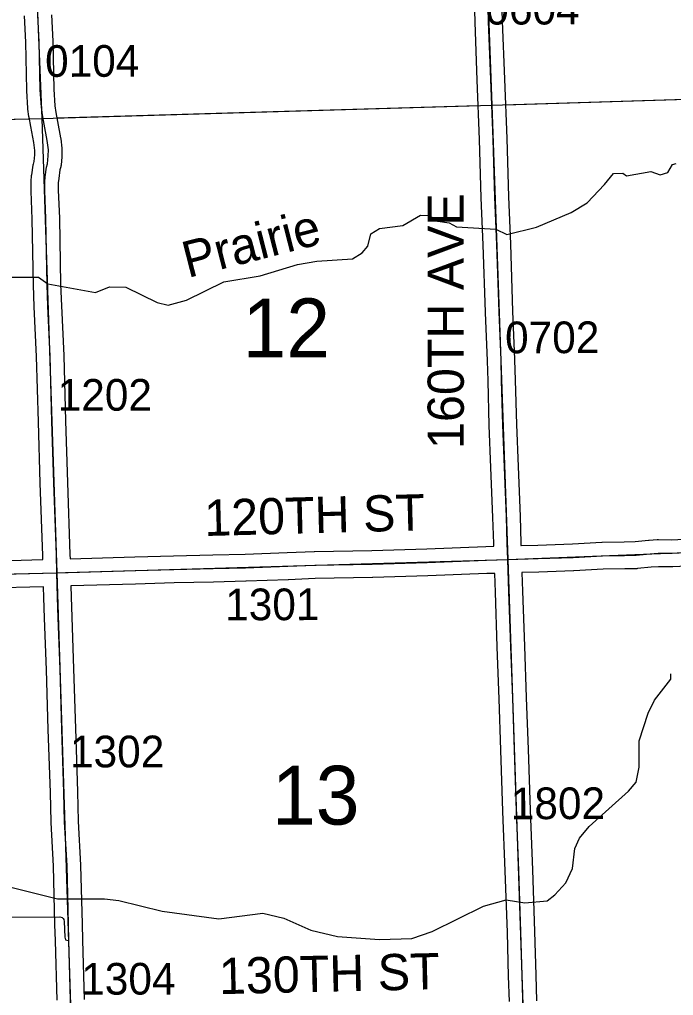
# Model space of a CAD drawing. Extents: x 128.7 to 185.5, y -21.4 to 12.6.
# Drawn here: x 138.769 to 140.213, y 1.519 to 3.675 of the extents above; entities that cross this region are included whole.
import ezdxf

# ---------------------------------------------------------------- set-up
doc = ezdxf.new("R2010")
doc.units = 0
for name, color, linetype in [('tdCoHydroRiver', 7, 'Continuous'), ('tdCoHydroTxtLg', 7, 'Continuous'), ('tdCoSecRdNmbr', 7, 'Continuous'), ('tdCoSecRdTxt', 7, 'Continuous'), ('tdCoSecRteBand', 7, 'Continuous'), ('tdCoSecRteCL', 7, 'Continuous'), ('tdCoSectLine', 7, 'Continuous'), ('tdCoSectLinePart', 7, 'Continuous'), ('tdCoSectNmbr', 7, 'Continuous'), ('tdCoSurfGravel', 7, 'Continuous'), ('tdCoSurfLNO', 7, 'Continuous'), ('tdCoTwpBndryShd', 7, 'Continuous')]:
    doc.layers.add(name, color=color, linetype=linetype)

msp = doc.modelspace()

# ---------------------------------------------------------------- linework, layer by layer
at = {"layer": 'tdCoHydroRiver'}
for points in [[(138.7067, 3.1063), (138.8109, 3.1064), (138.8319, 3.0913), (138.9366, 3.0725), (138.9678, 3.0845), (139.0042, 3.084), (139.0731, 3.0499), (139.097, 3.0443), (139.1377, 3.055), (139.2201, 3.0955), (139.3002, 3.109), (139.3831, 3.1337), (139.4255, 3.1413), (139.5042, 3.1469), (139.5259, 3.1602), (139.5381, 3.1748), (139.5451, 3.2019), (139.5637, 3.2135), (139.6156, 3.2199), (139.6544, 3.2432), (139.6733, 3.2422), (139.6927, 3.2301), (139.718, 3.2262), (139.7341, 3.2172), (139.8211, 3.212), (139.8451, 3.2002), (139.9109, 3.2164), (139.9873, 3.2488), (140.0229, 3.2704), (140.0611, 3.3111), (140.0809, 3.3353), (140.1014, 3.336), (140.1095, 3.3299), (140.1628, 3.3395), (140.1836, 3.3322), (140.2008, 3.3375), (140.2113, 3.3552), (140.2191, 3.357)], [(138.7352, 1.7619), (138.8529, 1.7324), (138.957, 1.7325), (138.9887, 1.7288), (139.0841, 1.705), (139.2093, 1.6884), (139.3067, 1.7009), (139.3529, 1.6897), (139.4121, 1.6631), (139.4709, 1.6492), (139.5642, 1.6427), (139.6351, 1.6449), (139.6804, 1.6605), (139.7939, 1.7161), (139.8439, 1.7303), (139.8851, 1.7237), (139.9339, 1.7284), (139.9509, 1.7416), (139.9753, 1.7676), (139.9901, 1.7996), (139.995, 1.8439), (140.0053, 1.8663), (140.0266, 1.8922), (140.1141, 1.9707), (140.1309, 1.9902), (140.1377, 2.0235), (140.1375, 2.0819), (140.1576, 2.1425), (140.1709, 2.1713), (140.2074, 2.2182), (140.207, 2.2293)]]:
    msp.add_lwpolyline(points, dxfattribs=at)
at = {"layer": 'tdCoSecRteBand'}
for points in [[(138.8807, 2.4838), (139.0235, 2.4879), (139.1091, 2.4904), (139.1092, 2.4904), (139.1093, 2.4904), (139.1958, 2.4923), (139.2674, 2.4941), (139.3603, 2.4975), (139.4199, 2.5), (139.4203, 2.5), (139.4207, 2.5), (139.5472, 2.5022), (139.6685, 2.5059), (139.7988, 2.5111), (139.799, 2.5111), (139.7991, 2.5111), (139.8164, 2.5116), (139.8162, 2.5173), (139.8162, 2.5174), (139.8162, 2.5175), (139.8145, 2.5753), (139.81, 2.6853), (139.81, 2.6853), (139.81, 2.6853), (139.8063, 2.7783), (139.8063, 2.7785), (139.8063, 2.7787), (139.8036, 2.8768), (139.8036, 2.8768), (139.8036, 2.8768), (139.8024, 2.9215), (139.7979, 3.0283), (139.7979, 3.0284), (139.7979, 3.0286), (139.793, 3.1772), (139.7888, 3.2814), (139.7888, 3.2815), (139.7888, 3.2817), (139.7849, 3.4103), (139.7799, 3.5414), (139.775, 3.6696), (139.775, 3.6697), (139.775, 3.6699), (139.7715, 3.7894)], [(139.8315, 3.7912), (139.835, 3.6718), (139.8399, 3.5437), (139.8399, 3.5436), (139.8399, 3.5436), (139.8448, 3.4124), (139.8448, 3.4123), (139.8448, 3.4122), (139.8488, 3.2836), (139.853, 3.1795), (139.853, 3.1794), (139.853, 3.1793), (139.8579, 3.0307), (139.8623, 2.9238), (139.8623, 2.9236), (139.8623, 2.9234), (139.8636, 2.8785), (139.8663, 2.7805), (139.87, 2.6877), (139.8744, 2.5775), (139.8744, 2.5774), (139.8744, 2.5772), (139.8762, 2.5193), (139.8764, 2.5132)], [(138.7001, 2.4788), (138.8207, 2.4821), (138.8204, 2.4914), (138.815, 2.6507), (138.815, 2.6507), (138.815, 2.6508), (138.8108, 2.7866), (138.8108, 2.7867), (138.8108, 2.7867), (138.8069, 2.9307), (138.8017, 3.0404), (138.8017, 3.0406), (138.8017, 3.0407), (138.8, 3.0888), (138.8, 3.0891), (138.8, 3.0893), (138.7972, 3.2343), (138.7948, 3.2964), (138.7948, 3.297), (138.7948, 3.2975), (138.7948, 3.3158), (138.7948, 3.317), (138.7949, 3.3182), (138.7959, 3.3303), (138.7959, 3.3314), (138.7961, 3.3324), (138.7993, 3.3534), (138.7995, 3.3548), (138.7999, 3.3561), (138.8013, 3.3618), (138.8027, 3.3762), (138.8029, 3.386), (138.8008, 3.4034), (138.7941, 3.4387), (138.7901, 3.4594), (138.79, 3.4602), (138.7899, 3.461), (138.7876, 3.4775), (138.7875, 3.4786), (138.7874, 3.4796), (138.785, 3.5181), (138.7849, 3.5187), (138.7849, 3.5194), (138.7827, 3.6252), (138.7798, 3.6832)], [(138.8398, 3.6857), (138.8426, 3.6278), (138.8427, 3.6273), (138.8427, 3.6269), (138.8449, 3.5213), (138.8472, 3.4845), (138.8492, 3.4698), (138.853, 3.4499), (138.8599, 3.4136), (138.8601, 3.4126), (138.8602, 3.4116), (138.8627, 3.3911), (138.8629, 3.3891), (138.8629, 3.387), (138.8627, 3.3739), (138.8626, 3.3727), (138.8625, 3.3716), (138.8608, 3.3538), (138.8606, 3.3516), (138.86, 3.3495), (138.8584, 3.3429), (138.8556, 3.3244), (138.8548, 3.3146), (138.8548, 3.2981), (138.8572, 3.2363), (138.8572, 3.236), (138.8572, 3.2357), (138.8599, 3.0907), (138.8616, 3.0431), (138.8668, 2.9332), (138.8668, 2.9329), (138.8668, 2.9326), (138.8708, 2.7884), (138.875, 2.6527), (138.8804, 2.4934), (138.8804, 2.4933), (138.8804, 2.4932), (138.8807, 2.4838)], [(139.8764, 2.5132), (139.8766, 2.5132), (139.9137, 2.5143), (139.99, 2.517), (140.0547, 2.5207), (140.0554, 2.5207), (140.056, 2.5207), (140.1045, 2.5214), (140.1286, 2.5219), (140.1581, 2.525), (140.1587, 2.525), (140.1592, 2.5251), (140.1772, 2.5263), (140.1785, 2.5264), (140.1797, 2.5264), (140.2098, 2.5259), (140.301, 2.5308)], [(140.3035, 2.4708), (140.2119, 2.4659), (140.2109, 2.4659), (140.2099, 2.4659), (140.18, 2.4664), (140.1638, 2.4652), (140.1335, 2.4621), (140.1323, 2.462), (140.131, 2.4619), (140.1056, 2.4614), (140.1055, 2.4614), (140.1055, 2.4614), (140.0575, 2.4607), (139.993, 2.4571), (139.9927, 2.457), (139.9924, 2.457), (139.9157, 2.4543), (139.9156, 2.4543), (139.9155, 2.4543), (139.8784, 2.4533), (139.8799, 2.4121), (139.8799, 2.4121), (139.8799, 2.4121), (139.8838, 2.2911), (139.8882, 2.177), (139.8882, 2.1769), (139.8882, 2.1768), (139.8919, 2.0629), (139.8964, 1.9281), (139.9015, 1.7965), (139.9016, 1.7964), (139.9016, 1.7963), (139.9062, 1.6605), (139.9062, 1.6604), (139.9062, 1.6603), (139.9092, 1.5637), (139.9092, 1.5637), (139.9092, 1.5636), (139.9109, 1.5073)], [(139.8509, 1.506), (139.8492, 1.5618), (139.8463, 1.6584), (139.8416, 1.7942), (139.8364, 1.9258), (139.8364, 1.9259), (139.8364, 1.926), (139.832, 2.0609), (139.832, 2.0609), (139.832, 2.0609), (139.8283, 2.1747), (139.8238, 2.2888), (139.8238, 2.2889), (139.8238, 2.289), (139.8199, 2.4101), (139.8185, 2.4514), (139.8185, 2.4516), (139.801, 2.4511), (139.6707, 2.4459), (139.6706, 2.4459), (139.6704, 2.4459), (139.5489, 2.4422), (139.5487, 2.4422), (139.5485, 2.4422), (139.4221, 2.44), (139.3627, 2.4375), (139.3627, 2.4375), (139.3626, 2.4375), (139.2694, 2.4341), (139.2692, 2.4341), (139.269, 2.4341), (139.1972, 2.4324), (139.1972, 2.4324), (139.1972, 2.4324), (139.1107, 2.4304), (139.0253, 2.4279), (138.8824, 2.4238), (138.8831, 2.3998), (138.8831, 2.3998), (138.8831, 2.3997), (138.8843, 2.3545), (138.8885, 2.241), (138.8885, 2.2408), (138.8885, 2.2407), (138.8925, 2.1086), (138.8972, 1.9693), (138.8972, 1.9692), (138.8972, 1.969), (138.8986, 1.9039), (138.904, 1.8072), (138.9041, 1.8068), (138.9041, 1.8063), (138.9073, 1.6771), (138.9083, 1.6415), (138.912, 1.5103)], [(138.852, 1.5086), (138.8483, 1.6398), (138.8473, 1.6755), (138.8473, 1.6756), (138.8473, 1.6756), (138.8441, 1.8044), (138.8387, 1.9011), (138.8387, 1.9016), (138.8387, 1.9021), (138.8372, 1.9675), (138.8325, 2.1067), (138.8325, 2.1067), (138.8325, 2.1068), (138.8286, 2.2388), (138.8244, 2.3524), (138.8244, 2.3526), (138.8244, 2.3527), (138.8231, 2.3981), (138.8224, 2.4221), (138.8224, 2.4221), (138.8224, 2.4221), (138.7017, 2.4188)]]:
    msp.add_lwpolyline(points, dxfattribs=at)
at = {"layer": 'tdCoSecRteCL'}
for points in [[(139.8474, 2.4824), (139.8462, 2.5184), (139.8444, 2.5763), (139.84, 2.6865), (139.8363, 2.7795), (139.8336, 2.8777), (139.8324, 2.9225), (139.8279, 3.0296), (139.823, 3.1783), (139.8188, 3.2826), (139.8149, 3.4113), (139.8099, 3.5425), (139.805, 3.6707), (139.8015, 3.7903), (139.7978, 3.8996), (139.7944, 3.9709), (139.7932, 3.989)], [(138.8516, 2.4529), (138.8504, 2.4924), (138.845, 2.6517), (138.8408, 2.7876), (138.8369, 2.9318), (138.8317, 3.0418), (138.8299, 3.0899), (138.8272, 3.2352), (138.8248, 3.2975), (138.8248, 3.3158), (138.8258, 3.3279), (138.829, 3.3488), (138.8309, 3.3567), (138.8327, 3.3745), (138.8329, 3.3876), (138.8304, 3.408), (138.8235, 3.4443), (138.8196, 3.465), (138.8174, 3.4815), (138.8149, 3.52), (138.8127, 3.6263), (138.8083, 3.7145)], [(138.8516, 2.4529), (138.8703, 2.4535), (139.0244, 2.4579), (139.11, 2.4604), (139.1965, 2.4623), (139.2683, 2.4641), (139.3615, 2.4675), (139.4212, 2.47), (139.5479, 2.4722), (139.6695, 2.4759), (139.8, 2.4811), (139.8474, 2.4824)], [(139.8474, 2.4824), (139.9146, 2.4843), (139.9913, 2.487), (140.0564, 2.4907), (140.105, 2.4914), (140.1304, 2.4919), (140.1613, 2.4951), (140.1793, 2.4964), (140.2103, 2.4959), (140.3026, 2.5008)], [(139.8818, 1.4767), (139.8814, 1.4878), (139.8792, 1.5627), (139.8763, 1.6594), (139.8716, 1.7953), (139.8664, 1.927), (139.862, 2.0619), (139.8583, 2.1758), (139.8538, 2.29), (139.8499, 2.4111), (139.8474, 2.4824)], [(138.1516, 2.4249), (138.1544, 2.4286), (138.16, 2.434), (138.1677, 2.436), (138.1827, 2.4367), (138.2259, 2.4382), (138.3704, 2.4409), (138.4742, 2.4438), (138.5322, 2.4448), (138.7008, 2.4488), (138.8516, 2.4529)], [(138.884, 1.4487), (138.882, 1.5094), (138.8783, 1.6406), (138.8773, 1.6764), (138.8741, 1.8056), (138.8687, 1.9027), (138.8672, 1.9683), (138.8625, 2.1077), (138.8586, 2.2398), (138.8544, 2.3535), (138.8531, 2.3989), (138.8516, 2.4529)]]:
    msp.add_lwpolyline(points, dxfattribs=at)
at = {"layer": 'tdCoSectLine'}
for points in [[(139.7753, 4.488), (139.8117, 3.486)], [(138.7769, 4.4617), (138.8181, 3.4569)], [(139.8117, 3.486), (140.7871, 3.5166)], [(138.8181, 3.4569), (139.8117, 3.486)], [(139.8117, 3.486), (139.847, 2.4824)], [(137.8102, 3.4326), (138.8181, 3.4569)], [(138.8181, 3.4569), (138.8512, 2.4529)], [(139.847, 2.4824), (140.8203, 2.5207)], [(138.8512, 2.4529), (139.847, 2.4824)], [(139.847, 2.4824), (139.8814, 1.4767)], [(137.8493, 2.4294), (138.8512, 2.4529)], [(138.8512, 2.4529), (138.8835, 1.451)]]:
    msp.add_lwpolyline(points, dxfattribs=at)
at = {"layer": 'tdCoSectLinePart'}
for points in [[(139.8412, 3.487), (140.7871, 3.5166)], [(138.8516, 3.4578), (139.7818, 3.4852)], [(137.8102, 3.4326), (138.7904, 3.4562)]]:
    msp.add_lwpolyline(points, dxfattribs=at)
at = {"layer": 'tdCoSurfGravel'}
for points in [[(139.8474, 2.4824), (139.8462, 2.5184), (139.8444, 2.5763), (139.84, 2.6865), (139.8363, 2.7795), (139.8336, 2.8777), (139.8324, 2.9225), (139.8279, 3.0296), (139.823, 3.1783), (139.8188, 3.2826), (139.8149, 3.4113), (139.8099, 3.5425), (139.805, 3.6707), (139.8015, 3.7903), (139.7978, 3.8996), (139.7944, 3.9709), (139.7932, 3.989), (139.7904, 4.0298), (139.7885, 4.1023), (139.785, 4.216), (139.7808, 4.3376), (139.7764, 4.4587), (139.7759, 4.4817), (139.7757, 4.488)], [(138.882, 1.5094), (138.8783, 1.6406), (138.8773, 1.6764), (138.8741, 1.8056), (138.8687, 1.9027), (138.8672, 1.9683), (138.8625, 2.1077), (138.8586, 2.2398), (138.8544, 2.3535), (138.8531, 2.3989), (138.8516, 2.4529), (138.8504, 2.4924), (138.845, 2.6517), (138.8408, 2.7876), (138.8369, 2.9318), (138.8317, 3.0418), (138.8299, 3.0899), (138.8272, 3.2352), (138.8248, 3.2975), (138.8248, 3.3158), (138.8258, 3.3279), (138.829, 3.3488), (138.8309, 3.3567), (138.8327, 3.3745), (138.8329, 3.3876), (138.8304, 3.408), (138.8235, 3.4443), (138.8196, 3.465), (138.8174, 3.4815), (138.8149, 3.52), (138.8127, 3.6263), (138.8083, 3.7145)], [(138.8516, 2.4529), (138.8703, 2.4535), (139.0244, 2.4579), (139.11, 2.4604), (139.1965, 2.4623), (139.2683, 2.4641), (139.3615, 2.4675), (139.4212, 2.47), (139.5479, 2.4722), (139.6695, 2.4759), (139.8, 2.4811), (139.8474, 2.4824)], [(139.8474, 2.4824), (139.9146, 2.4843), (139.9913, 2.487), (140.0564, 2.4907), (140.105, 2.4914), (140.1304, 2.4919), (140.1613, 2.4951), (140.1793, 2.4964), (140.2103, 2.4959), (140.3026, 2.5008)], [(139.8814, 1.4878), (139.8792, 1.5627), (139.8763, 1.6594), (139.8716, 1.7953), (139.8664, 1.927), (139.862, 2.0619), (139.8583, 2.1758), (139.8538, 2.29), (139.8499, 2.4111), (139.8474, 2.4824), (139.8474, 2.4824)], [(138.1516, 2.4249), (138.1544, 2.4286), (138.16, 2.434), (138.1677, 2.436), (138.1827, 2.4367), (138.2259, 2.4382), (138.3704, 2.4409), (138.4742, 2.4438), (138.5322, 2.4448), (138.7008, 2.4488), (138.8516, 2.4529)]]:
    msp.add_lwpolyline(points, dxfattribs=at)
at = {"layer": 'tdCoSurfLNO'}
for p, q in [((138.739, 1.6919), (138.8584, 1.6929)), ((138.8584, 1.6929), (138.8631, 1.6914)), ((138.8631, 1.6914), (138.8658, 1.6892)), ((138.8658, 1.6892), (138.867, 1.6867)), ((138.867, 1.6867), (138.8677, 1.6821)), ((138.8677, 1.6821), (138.8695, 1.6478)), ((138.8695, 1.6478), (138.8709, 1.6416)), ((138.8709, 1.6416), (138.8737, 1.6409)), ((138.8737, 1.6409), (138.8783, 1.6406))]:
    msp.add_line(p, q, dxfattribs=at)
at = {"layer": 'tdCoTwpBndryShd'}
msp.add_lwpolyline([(139.7753, 4.488), (139.8117, 3.486), (139.847, 2.4824), (139.8814, 1.4767), (139.916, 0.4726), (139.9523, -0.532), (139.9867, -1.5369), (140.02, -2.5417), (140.0555, -3.5439), (140.0879, -4.5437), (140.1169, -5.5472), (140.1441, -6.552), (140.1762, -7.5484), (140.2009, -8.5459), (140.2273, -9.5432), (140.2527, -10.5463), (140.2854, -11.5456), (140.3203, -12.5525), (140.3446, -13.5481), (140.3501, -13.7735)], dxfattribs=at)

# ---------------------------------------------------------------- texts
at = {"layer": 'tdCoHydroTxtLg'}
msp.add_text('Prairie', height=0.08, rotation=14.3559, dxfattribs=at).set_placement((139.1406, 3.1041))
at = {"layer": 'tdCoSecRdNmbr'}
for s, rotation, p in [('0604', 0.1069, (139.7978, 3.6641)), ('0104', 0.1062, (138.8256, 3.5486)), ('0702', 0.1069, (139.8413, 2.9379)), ('1202', 0.1062, (138.8534, 2.8108)), ('1301', 0.1065, (139.2233, 2.3479)), ('1302', 0.1062, (138.8806, 2.0228)), ('1802', 0.1069, (139.8539, 1.9084)), ('1304', 0.1062, (138.9054, 1.5207))]:
    msp.add_text(s, height=0.07, rotation=rotation, dxfattribs=at).set_placement(p)
at = {"layer": 'tdCoSecRdTxt'}
for s, rotation, p in [('160TH AVE', 90, (139.7502, 2.7266)), ('120TH ST', 1.5096, (139.178, 2.5341)), ('130TH ST', 1.3156, (139.2103, 1.5218))]:
    msp.add_text(s, height=0.08, rotation=rotation, dxfattribs=at).set_placement(p)
at = {"layer": 'tdCoSectNmbr'}
for s, p in [('12', (139.2616, 2.9288)), ('13', (139.3266, 1.8963))]:
    msp.add_text(s, height=0.13, rotation=0.1065, dxfattribs=at).set_placement(p)

doc.saveas('drawing.dxf')
